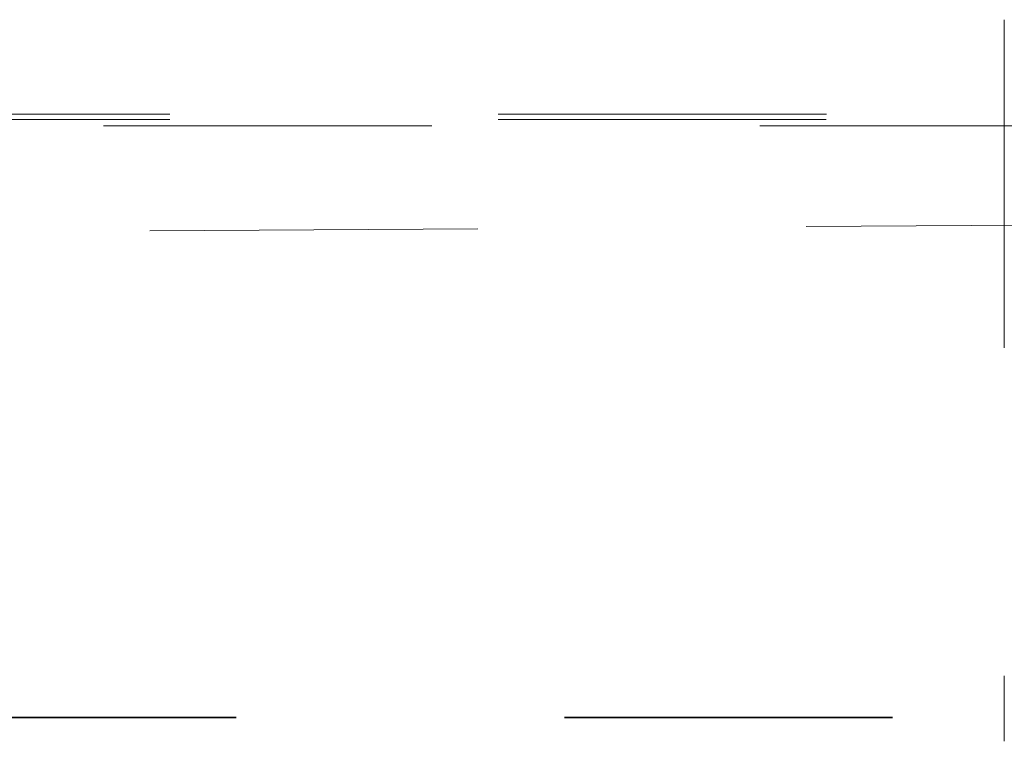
# Model space of a CAD drawing. Header units: metres. Extents: x -16.9 to 14.1, y -10.1 to 10.9.
# Tile 654 of 656: x -5.273 to -4.973, y 7.105 to 7.325. Entities that reach past the tile are written whole.
import ezdxf

# ---------------------------------------------------------------- set-up
doc = ezdxf.new("R2010")
doc.units = ezdxf.units.M
doc.linetypes.add('Ligne de quadrillage', pattern=[0.022225, 0.0127, -0.003175, 0.003175, -0.003175])
doc.linetypes.add('Tiret', pattern=[0.00635, 0.003175, -0.003175])
doc.layers.add('S-BEAM-HDLN', color=1, linetype='Tiret', lineweight=18)
doc.layers.add('S-GRID', color=1, linetype='Continuous', lineweight=9)

msp = doc.modelspace()

# ---------------------------------------------------------------- linework, layer by layer
at = {"layer": 'S-BEAM-HDLN'}
for p, q in [((-4.97282, 7.32521), (-4.97282, 7.10529)), ((12.17298, 7.2964), (-15.04723, 7.2964)), ((12.17295, 7.29484), (-15.04725, 7.29484)), ((-15.04725, 7.29284), (12.17295, 7.29284))]:
    msp.add_line(p, q, dxfattribs=at)
at = {"layer": 'S-BEAM-HDLN', "lineweight": 35}
msp.add_line((-14.90682, 7.11259), (12.09015, 7.11259), dxfattribs=at)
at = {"layer": 'S-GRID', "linetype": 'Ligne de quadrillage'}
msp.add_line((2.06667, 7.30871), (-16.11272, 7.1895), dxfattribs=at)

doc.saveas('drawing.dxf')
